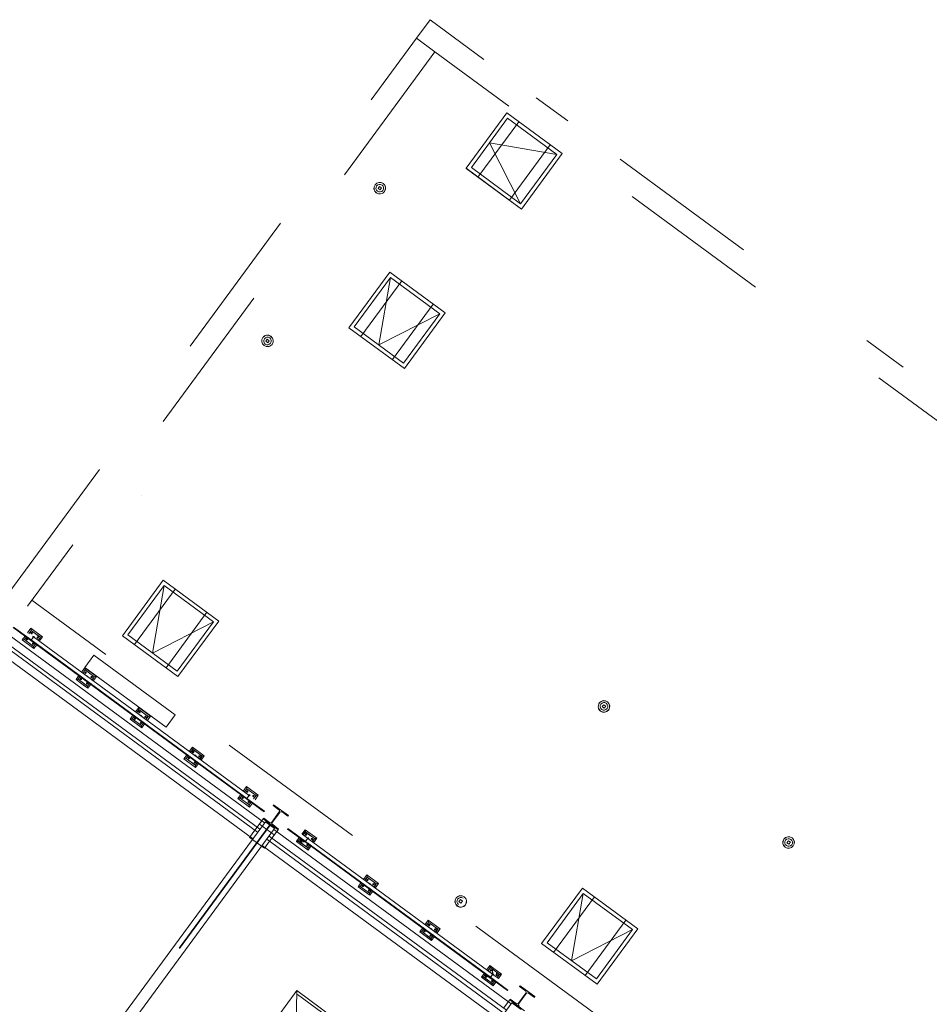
# Model space of a CAD drawing. Header units: metres. Extents: x 135583 to 135939, y 457896 to 458258.
# Tile 415 of 599: x 135806 to 135818, y 457976 to 457989. Entities that reach past the tile are written whole.
import ezdxf

# ---------------------------------------------------------------- set-up
doc = ezdxf.new("R2010")
doc.units = ezdxf.units.M
doc.linetypes.add('Hidden', pattern=[4, 2, -2])
doc.layers.add('NIEUWE INSTALLATIE', color=250, linetype='Continuous', lineweight=0)

msp = doc.modelspace()

# ---------------------------------------------------------------- linework, layer by layer
at = {"layer": 'NIEUWE INSTALLATIE', "linetype": 'Hidden'}
for p, q in [((135811.208, 457988.799), (135811.03, 457988.557)), ((135811.208, 457988.799), (135811.03, 457988.557)), ((135811.208, 457988.799), (135811.913, 457988.28)), ((135811.208, 457988.799), (135811.913, 457988.28)), ((135805.702, 457981.304), (135811.03, 457988.557)), ((135805.702, 457981.304), (135811.03, 457988.557)), ((135811.03, 457988.557), (135811.272, 457988.38)), ((135811.03, 457988.557), (135811.272, 457988.38)), ((135811.272, 457988.38), (135805.944, 457981.127)), ((135811.272, 457988.38), (135805.944, 457981.127)), ((135834.804, 457971.091), (135811.272, 457988.38)), ((135834.804, 457971.091), (135811.272, 457988.38)), ((135812.597, 457987.778), (135813.009, 457987.475)), ((135812.597, 457987.778), (135813.009, 457987.475)), ((135812.221, 457987.51), (135811.748, 457986.865)), ((135811.834, 457986.74), (135812.367, 457987.465)), ((135811.834, 457986.74), (135812.367, 457987.465)), ((135812.866, 457987.036), (135812.221, 457987.51)), ((135812.779, 457987.162), (135812.247, 457986.437)), ((135812.779, 457987.162), (135812.247, 457986.437)), ((135812.392, 457986.392), (135812.866, 457987.036)), ((135813.693, 457986.973), (135817.394, 457984.254)), ((135813.693, 457986.973), (135817.394, 457984.254)), ((135811.748, 457986.865), (135812.392, 457986.392)), ((135810.691, 457985.427), (135810.217, 457984.782)), ((135811.336, 457984.953), (135810.691, 457985.427)), ((135810.304, 457984.656), (135810.837, 457985.382)), ((135810.304, 457984.656), (135810.837, 457985.382)), ((135811.249, 457985.079), (135810.716, 457984.354)), ((135811.249, 457985.079), (135810.716, 457984.354)), ((135810.862, 457984.308), (135811.336, 457984.953)), ((135810.217, 457984.782), (135810.862, 457984.308)), ((135807.731, 457981.397), (135807.257, 457980.753)), ((135807.344, 457980.627), (135807.876, 457981.352)), ((135807.344, 457980.627), (135807.876, 457981.352)), ((135808.375, 457980.924), (135807.731, 457981.397)), ((135806.002, 457981.207), (135805.944, 457981.127)), ((135806.002, 457981.207), (135805.944, 457981.127)), ((135829.534, 457963.919), (135806.002, 457981.207)), ((135829.534, 457963.919), (135806.002, 457981.207)), ((135808.289, 457981.049), (135807.756, 457980.324)), ((135808.289, 457981.049), (135807.756, 457980.324)), ((135807.902, 457980.279), (135808.375, 457980.924)), ((135807.257, 457980.753), (135807.902, 457980.279)), ((135806.695, 457980.326), (135806.813, 457980.488)), ((135806.695, 457980.326), (135806.813, 457980.488)), ((135806.813, 457980.488), (135807.877, 457979.706)), ((135806.813, 457980.488), (135807.877, 457979.706)), ((135807.759, 457979.544), (135806.695, 457980.326)), ((135807.759, 457979.544), (135806.695, 457980.326)), ((135807.759, 457979.544), (135807.877, 457979.706)), ((135807.759, 457979.544), (135807.877, 457979.706)), ((135809.112, 457978.268), (135804.665, 457972.213)), ((135809.118, 457978.263), (135804.67, 457972.209)), ((135808.946, 457978.238), (135808.917, 457978.198)), ((135808.946, 457978.238), (135808.917, 457978.198)), ((135809.112, 457978.268), (135808.942, 457978.036)), ((135809.112, 457978.268), (135808.942, 457978.036)), ((135809.118, 457978.263), (135808.948, 457978.032)), ((135809.118, 457978.263), (135808.948, 457978.032)), ((135809.169, 457978.136), (135808.976, 457978.278)), ((135809.169, 457978.136), (135808.976, 457978.278)), ((135809.12, 457978.278), (135809.112, 457978.268)), ((135809.12, 457978.278), (135809.112, 457978.268)), ((135809.126, 457978.273), (135809.118, 457978.263)), ((135809.126, 457978.273), (135809.118, 457978.263)), ((135809.006, 457977.99), (135808.885, 457978.078)), ((135809.006, 457977.99), (135808.885, 457978.078)), ((135809.11, 457978.056), (135809.14, 457978.096)), ((135809.11, 457978.056), (135809.14, 457978.096)), ((135813.211, 457977.371), (135812.737, 457976.727)), ((135812.824, 457976.601), (135813.356, 457977.326)), ((135812.824, 457976.601), (135813.356, 457977.326)), ((135813.855, 457976.898), (135813.211, 457977.371)), ((135813.769, 457977.023), (135813.236, 457976.298)), ((135813.769, 457977.023), (135813.236, 457976.298)), ((135813.382, 457976.253), (135813.855, 457976.898)), ((135812.737, 457976.727), (135813.382, 457976.253)), ((135807.816, 457973.795), (135809.474, 457976.051)), ((135811.085, 457974.867), (135809.474, 457976.051))]:
    msp.add_line(p, q, dxfattribs=at)
at = {"layer": 'NIEUWE INSTALLATIE'}
for p, q in [((135812.211, 457987.58), (135811.678, 457986.855)), ((135812.936, 457987.047), (135812.211, 457987.58)), ((135811.984, 457987.188), (135812.866, 457987.036)), ((135812.392, 457986.392), (135811.984, 457987.188)), ((135812.403, 457986.322), (135812.936, 457987.047)), ((135811.678, 457986.855), (135812.403, 457986.322)), ((135811.678, 457986.854), (135811.678, 457986.855)), ((135812.403, 457986.322), (135811.678, 457986.854)), ((135810.547, 457986.618), (135810.528, 457986.592)), ((135810.528, 457986.592), (135810.554, 457986.573)), ((135810.573, 457986.599), (135810.547, 457986.618)), ((135810.554, 457986.573), (135810.573, 457986.599)), ((135812.403, 457986.322), (135812.403, 457986.322)), ((135810.68, 457985.497), (135810.147, 457984.771)), ((135810.54, 457984.545), (135810.691, 457985.427)), ((135811.405, 457984.964), (135810.68, 457985.497)), ((135811.336, 457984.953), (135810.54, 457984.545)), ((135810.873, 457984.238), (135811.405, 457984.964)), ((135810.147, 457984.771), (135810.873, 457984.238)), ((135810.873, 457984.238), (135810.147, 457984.771)), ((135810.147, 457984.771), (135810.147, 457984.771)), ((135809.079, 457984.619), (135809.06, 457984.593)), ((135809.06, 457984.593), (135809.086, 457984.574)), ((135809.105, 457984.6), (135809.079, 457984.619)), ((135809.086, 457984.574), (135809.105, 457984.6)), ((135810.873, 457984.238), (135810.873, 457984.238)), ((135807.435, 457982.574), (135807.435, 457982.574)), ((135807.72, 457981.467), (135807.187, 457980.742)), ((135808.445, 457980.934), (135807.72, 457981.467)), ((135807.579, 457980.516), (135807.731, 457981.397)), ((135808.375, 457980.924), (135807.579, 457980.516)), ((135807.912, 457980.209), (135808.445, 457980.934)), ((135809.045, 457978.296), (135805.62, 457980.812)), ((135805.988, 457980.68), (135805.759, 457980.849)), ((135805.763, 457980.856), (135805.993, 457980.687)), ((135805.945, 457980.782), (135805.987, 457980.84)), ((135805.992, 457980.812), (135805.96, 457980.768)), ((135806.141, 457980.727), (135805.987, 457980.84)), ((135805.987, 457980.84), (135805.997, 457980.808)), ((135805.992, 457980.812), (135805.987, 457980.84)), ((135805.987, 457980.84), (135806.141, 457980.727)), ((135806.113, 457980.723), (135805.992, 457980.812)), ((135805.996, 457980.786), (135805.994, 457980.769)), ((135805.994, 457980.769), (135806.001, 457980.784)), ((135806.001, 457980.784), (135805.996, 457980.786)), ((135805.997, 457980.808), (135806.111, 457980.724)), ((135805.528, 457980.687), (135808.953, 457978.171)), ((135805.557, 457980.728), (135808.983, 457978.211)), ((135805.875, 457980.687), (135805.912, 457980.737)), ((135805.875, 457980.687), (135805.903, 457980.691)), ((135806.028, 457980.574), (135805.875, 457980.687)), ((135805.928, 457980.725), (135805.903, 457980.691)), ((135805.903, 457980.691), (135806.024, 457980.602)), ((135805.946, 457980.7), (135805.932, 457980.697)), ((135805.932, 457980.697), (135805.941, 457980.688)), ((135805.941, 457980.688), (135805.946, 457980.7)), ((135805.941, 457980.688), (135805.941, 457980.688)), ((135805.988, 457980.68), (135805.993, 457980.687)), ((135805.988, 457980.68), (135805.993, 457980.687)), ((135805.988, 457980.68), (135808.809, 457978.608)), ((135805.993, 457980.688), (135808.814, 457978.615)), ((135808.814, 457978.615), (135805.993, 457980.687)), ((135806.008, 457980.707), (135806.004, 457980.702)), ((135806.022, 457980.726), (135806.008, 457980.707)), ((135806.022, 457980.636), (135806.011, 457980.638)), ((135806.011, 457980.638), (135806.015, 457980.632)), ((135806.017, 457980.628), (135806.022, 457980.636)), ((135808.843, 457978.654), (135806.022, 457980.726)), ((135806.024, 457980.602), (135806.049, 457980.636)), ((135806.084, 457980.717), (135806.074, 457980.721)), ((135806.074, 457980.721), (135806.074, 457980.712)), ((135806.074, 457980.709), (135806.084, 457980.717)), ((135806.074, 457980.712), (135806.074, 457980.709)), ((135806.082, 457980.681), (135806.113, 457980.723)), ((135806.141, 457980.727), (135806.098, 457980.669)), ((135806.111, 457980.724), (135806.113, 457980.723)), ((135806.113, 457980.723), (135806.141, 457980.727)), ((135806.141, 457980.727), (135806.113, 457980.723)), ((135807.187, 457980.742), (135807.912, 457980.209)), ((135807.912, 457980.209), (135807.187, 457980.742)), ((135807.187, 457980.742), (135807.187, 457980.742)), ((135808.886, 457978.09), (135805.466, 457980.603)), ((135806.015, 457980.632), (135806.017, 457980.628)), ((135806.028, 457980.574), (135806.024, 457980.602)), ((135806.065, 457980.624), (135806.028, 457980.574)), ((135806.65, 457980.264), (135806.693, 457980.322)), ((135806.693, 457980.322), (135806.651, 457980.265)), ((135806.651, 457980.265), (135806.667, 457980.253)), ((135806.697, 457980.294), (135806.666, 457980.252)), ((135806.667, 457980.253), (135806.697, 457980.294)), ((135806.697, 457980.294), (135806.693, 457980.322)), ((135806.846, 457980.209), (135806.693, 457980.322)), ((135806.693, 457980.322), (135806.697, 457980.294)), ((135806.697, 457980.294), (135806.693, 457980.322)), ((135806.693, 457980.322), (135806.846, 457980.209)), ((135806.697, 457980.294), (135806.812, 457980.209)), ((135806.818, 457980.205), (135806.697, 457980.294)), ((135806.58, 457980.169), (135806.617, 457980.219)), ((135806.608, 457980.207), (135806.58, 457980.169)), ((135806.58, 457980.169), (135806.608, 457980.173)), ((135806.608, 457980.173), (135806.58, 457980.169)), ((135806.58, 457980.169), (135806.608, 457980.173)), ((135806.58, 457980.169), (135806.695, 457980.084)), ((135806.733, 457980.056), (135806.58, 457980.169)), ((135806.617, 457980.219), (135806.608, 457980.207)), ((135806.608, 457980.173), (135806.633, 457980.207)), ((135806.633, 457980.207), (135806.608, 457980.173)), ((135806.729, 457980.084), (135806.608, 457980.173)), ((135806.608, 457980.173), (135806.729, 457980.084)), ((135806.633, 457980.207), (135806.617, 457980.219)), ((135806.638, 457980.214), (135806.627, 457980.221)), ((135806.627, 457980.221), (135806.638, 457980.213)), ((135806.638, 457980.213), (135806.638, 457980.214)), ((135806.787, 457980.163), (135806.818, 457980.205)), ((135806.818, 457980.205), (135806.791, 457980.161)), ((135806.791, 457980.161), (135806.804, 457980.152)), ((135806.846, 457980.209), (135806.803, 457980.151)), ((135806.804, 457980.152), (135806.846, 457980.209)), ((135806.812, 457980.209), (135806.818, 457980.205)), ((135806.846, 457980.209), (135806.818, 457980.205)), ((135806.818, 457980.205), (135806.846, 457980.209)), ((135806.846, 457980.209), (135806.818, 457980.205)), ((135807.912, 457980.209), (135807.912, 457980.209)), ((135806.695, 457980.084), (135806.733, 457980.056)), ((135806.729, 457980.084), (135806.754, 457980.118)), ((135806.753, 457980.117), (135806.729, 457980.084)), ((135806.733, 457980.056), (135806.729, 457980.084)), ((135806.729, 457980.084), (135806.733, 457980.056)), ((135806.733, 457980.056), (135806.729, 457980.084)), ((135806.733, 457980.056), (135806.77, 457980.106)), ((135806.77, 457980.106), (135806.733, 457980.056)), ((135806.77, 457980.106), (135806.753, 457980.117)), ((135806.775, 457980.113), (135806.772, 457980.116)), ((135806.772, 457980.116), (135806.772, 457980.115)), ((135806.772, 457980.115), (135806.775, 457980.113)), ((135807.354, 457979.744), (135807.398, 457979.804)), ((135807.402, 457979.776), (135807.37, 457979.732)), ((135807.399, 457979.771), (135807.373, 457979.734)), ((135807.373, 457979.734), (135807.478, 457979.657)), ((135807.402, 457979.776), (135807.398, 457979.804)), ((135807.398, 457979.804), (135807.551, 457979.691)), ((135807.518, 457979.69), (135807.399, 457979.771)), ((135807.523, 457979.687), (135807.402, 457979.776)), ((135807.404, 457979.732), (135807.406, 457979.75)), ((135807.414, 457979.746), (135807.404, 457979.732)), ((135807.406, 457979.75), (135807.414, 457979.746)), ((135813.479, 457979.84), (135813.46, 457979.815)), ((135813.46, 457979.815), (135813.485, 457979.796)), ((135813.504, 457979.822), (135813.479, 457979.84)), ((135813.485, 457979.796), (135813.504, 457979.822)), ((135807.285, 457979.651), (135807.322, 457979.701)), ((135807.285, 457979.651), (135807.313, 457979.655)), ((135807.438, 457979.538), (135807.285, 457979.651)), ((135807.338, 457979.689), (135807.313, 457979.655)), ((135807.338, 457979.689), (135807.313, 457979.655)), ((135807.313, 457979.655), (135807.432, 457979.567)), ((135807.313, 457979.655), (135807.434, 457979.566)), ((135807.459, 457979.6), (135807.338, 457979.689)), ((135807.34, 457979.663), (135807.356, 457979.664)), ((135807.352, 457979.652), (135807.34, 457979.663)), ((135807.356, 457979.664), (135807.352, 457979.652)), ((135807.464, 457979.607), (135807.432, 457979.629)), ((135807.432, 457979.629), (135807.464, 457979.606)), ((135807.464, 457979.606), (135807.464, 457979.607)), ((135807.478, 457979.657), (135807.493, 457979.646)), ((135807.485, 457979.673), (135807.489, 457979.685)), ((135807.496, 457979.678), (135807.485, 457979.673)), ((135807.489, 457979.685), (135807.496, 457979.678)), ((135807.491, 457979.643), (135807.523, 457979.687)), ((135807.493, 457979.646), (135807.518, 457979.69)), ((135807.551, 457979.691), (135807.507, 457979.631)), ((135807.551, 457979.691), (135807.523, 457979.687)), ((135807.428, 457979.592), (135807.425, 457979.602)), ((135807.425, 457979.602), (135807.432, 457979.595)), ((135807.432, 457979.595), (135807.428, 457979.592)), ((135807.432, 457979.567), (135807.434, 457979.566)), ((135807.434, 457979.566), (135807.459, 457979.6)), ((135807.434, 457979.566), (135807.459, 457979.6)), ((135807.438, 457979.538), (135807.434, 457979.566)), ((135807.475, 457979.588), (135807.438, 457979.538)), ((135808.06, 457979.228), (135808.103, 457979.286)), ((135808.103, 457979.286), (135808.061, 457979.229)), ((135808.061, 457979.229), (135808.077, 457979.217)), ((135808.077, 457979.217), (135808.107, 457979.258)), ((135808.107, 457979.258), (135808.077, 457979.216)), ((135808.104, 457979.253), (135808.078, 457979.216)), ((135808.107, 457979.258), (135808.103, 457979.286)), ((135808.107, 457979.258), (135808.103, 457979.286)), ((135808.103, 457979.286), (135808.256, 457979.173)), ((135808.223, 457979.172), (135808.104, 457979.253)), ((135808.228, 457979.169), (135808.107, 457979.258)), ((135808.109, 457979.214), (135808.111, 457979.232)), ((135808.12, 457979.228), (135808.109, 457979.214)), ((135808.111, 457979.232), (135808.12, 457979.228)), ((135807.99, 457979.133), (135808.027, 457979.182)), ((135808.018, 457979.171), (135807.99, 457979.133)), ((135807.99, 457979.133), (135808.018, 457979.137)), ((135807.99, 457979.133), (135808.018, 457979.137)), ((135808.143, 457979.02), (135807.99, 457979.133)), ((135808.027, 457979.182), (135808.018, 457979.171)), ((135808.018, 457979.137), (135808.043, 457979.171)), ((135808.043, 457979.171), (135808.018, 457979.137)), ((135808.043, 457979.171), (135808.018, 457979.137)), ((135808.018, 457979.137), (135808.138, 457979.049)), ((135808.018, 457979.137), (135808.139, 457979.048)), ((135808.043, 457979.171), (135808.027, 457979.182)), ((135808.048, 457979.178), (135808.037, 457979.185)), ((135808.037, 457979.185), (135808.048, 457979.177)), ((135808.164, 457979.082), (135808.043, 457979.171)), ((135808.045, 457979.145), (135808.062, 457979.146)), ((135808.057, 457979.134), (135808.045, 457979.145)), ((135808.048, 457979.177), (135808.048, 457979.178)), ((135808.062, 457979.146), (135808.057, 457979.134)), ((135808.078, 457979.216), (135808.183, 457979.139)), ((135808.169, 457979.089), (135808.138, 457979.111)), ((135808.138, 457979.111), (135808.169, 457979.088)), ((135808.169, 457979.088), (135808.169, 457979.089)), ((135808.183, 457979.139), (135808.198, 457979.128)), ((135808.19, 457979.155), (135808.194, 457979.167)), ((135808.201, 457979.16), (135808.19, 457979.155)), ((135808.194, 457979.167), (135808.201, 457979.16)), ((135808.197, 457979.127), (135808.228, 457979.169)), ((135808.198, 457979.128), (135808.223, 457979.172)), ((135808.228, 457979.169), (135808.201, 457979.125)), ((135808.201, 457979.125), (135808.214, 457979.116)), ((135808.214, 457979.116), (135808.256, 457979.173)), ((135808.256, 457979.173), (135808.214, 457979.115)), ((135808.256, 457979.173), (135808.228, 457979.169)), ((135808.256, 457979.173), (135808.228, 457979.169)), ((135808.133, 457979.074), (135808.131, 457979.084)), ((135808.131, 457979.084), (135808.138, 457979.077)), ((135808.138, 457979.077), (135808.133, 457979.074)), ((135808.138, 457979.049), (135808.139, 457979.048)), ((135808.139, 457979.048), (135808.164, 457979.082)), ((135808.139, 457979.048), (135808.164, 457979.082)), ((135808.163, 457979.081), (135808.139, 457979.048)), ((135808.139, 457979.048), (135808.142, 457979.03)), ((135808.143, 457979.02), (135808.139, 457979.048)), ((135808.142, 457979.03), (135808.143, 457979.02)), ((135808.143, 457979.02), (135808.18, 457979.07)), ((135808.18, 457979.07), (135808.143, 457979.02)), ((135808.18, 457979.07), (135808.163, 457979.081)), ((135808.185, 457979.076), (135808.182, 457979.08)), ((135808.182, 457979.08), (135808.182, 457979.079)), ((135808.182, 457979.079), (135808.185, 457979.076)), ((135808.808, 457978.768), (135808.766, 457978.71)), ((135808.766, 457978.71), (135808.808, 457978.768)), ((135808.766, 457978.71), (135808.782, 457978.699)), ((135808.782, 457978.699), (135808.812, 457978.74)), ((135808.812, 457978.74), (135808.782, 457978.698)), ((135808.812, 457978.74), (135808.808, 457978.768)), ((135808.812, 457978.74), (135808.808, 457978.768)), ((135808.808, 457978.768), (135808.961, 457978.655)), ((135808.933, 457978.651), (135808.812, 457978.74)), ((135808.732, 457978.664), (135808.696, 457978.615)), ((135808.696, 457978.614), (135808.732, 457978.664)), ((135808.696, 457978.614), (135808.728, 457978.625)), ((135808.696, 457978.614), (135808.723, 457978.619)), ((135808.696, 457978.615), (135808.696, 457978.614)), ((135808.849, 457978.502), (135808.696, 457978.614)), ((135808.748, 457978.653), (135808.723, 457978.619)), ((135808.723, 457978.619), (135808.844, 457978.53)), ((135808.728, 457978.625), (135808.747, 457978.654)), ((135808.747, 457978.654), (135808.732, 457978.664)), ((135808.754, 457978.66), (135808.742, 457978.667)), ((135808.742, 457978.667), (135808.753, 457978.659)), ((135808.753, 457978.659), (135808.754, 457978.66)), ((135808.814, 457978.615), (135808.809, 457978.608)), ((135808.814, 457978.615), (135808.809, 457978.608)), ((135808.814, 457978.615), (135808.809, 457978.608)), ((135808.809, 457978.608), (135809.014, 457978.457)), ((135809.038, 457978.439), (135808.809, 457978.608)), ((135808.832, 457978.64), (135808.814, 457978.615)), ((135809.043, 457978.446), (135808.814, 457978.615)), ((135808.814, 457978.615), (135809.043, 457978.446)), ((135808.828, 457978.635), (135808.843, 457978.654)), ((135808.843, 457978.654), (135808.836, 457978.645)), ((135808.901, 457978.607), (135808.933, 457978.651)), ((135808.961, 457978.655), (135808.919, 457978.597)), ((135808.961, 457978.655), (135808.933, 457978.651)), ((135808.844, 457978.53), (135808.866, 457978.56)), ((135808.849, 457978.502), (135808.844, 457978.53)), ((135808.885, 457978.552), (135808.849, 457978.502)), ((135809.014, 457978.457), (135809.038, 457978.439)), ((135809.038, 457978.439), (135809.043, 457978.446)), ((135809.038, 457978.439), (135809.043, 457978.446)), ((135809.162, 457978.532), (135809.155, 457978.522)), ((135809.155, 457978.522), (135809.232, 457978.466)), ((135809.356, 457978.39), (135809.162, 457978.532)), ((135809.026, 457978.347), (135808.946, 457978.238)), ((135809.026, 457978.347), (135808.946, 457978.238)), ((135809.033, 457978.356), (135809.026, 457978.347)), ((135809.026, 457978.347), (135809.22, 457978.205)), ((135809.11, 457978.3), (135809.033, 457978.356)), ((135809.236, 457978.437), (135809.139, 457978.304)), ((135809.145, 457978.3), (135809.243, 457978.432)), ((135809.272, 457978.437), (135809.349, 457978.38)), ((135809.349, 457978.38), (135809.356, 457978.39)), ((135809.055, 457978.31), (135804.607, 457972.256)), ((135804.728, 457972.167), (135809.176, 457978.221)), ((135808.917, 457978.198), (135808.849, 457978.105)), ((135808.917, 457978.198), (135808.849, 457978.105)), ((135809.055, 457978.31), (135809.176, 457978.221)), ((135809.14, 457978.096), (135809.22, 457978.205)), ((135809.14, 457978.096), (135809.22, 457978.205)), ((135809.227, 457978.214), (135809.15, 457978.271)), ((135812.268, 457975.928), (135809.166, 457978.207)), ((135809.22, 457978.205), (135809.227, 457978.214)), ((135809.349, 457978.221), (135809.345, 457978.214)), ((135809.349, 457978.221), (135809.345, 457978.214)), ((135809.345, 457978.214), (135809.574, 457978.046)), ((135809.574, 457978.046), (135809.345, 457978.214)), ((135809.575, 457978.056), (135809.349, 457978.221)), ((135809.349, 457978.221), (135809.579, 457978.052)), ((135809.531, 457978.147), (135809.574, 457978.205)), ((135809.574, 457978.205), (135809.536, 457978.144)), ((135809.577, 457978.18), (135809.574, 457978.205)), ((135809.727, 457978.093), (135809.574, 457978.205)), ((135809.574, 457978.205), (135809.583, 457978.173)), ((135809.578, 457978.177), (135809.574, 457978.205)), ((135809.574, 457978.205), (135809.727, 457978.093)), ((135808.885, 457978.078), (135808.849, 457978.105)), ((135808.885, 457978.078), (135808.849, 457978.105)), ((135809.074, 457978.082), (135812.176, 457975.803)), ((135809.103, 457978.122), (135812.206, 457975.843)), ((135809.461, 457978.052), (135809.498, 457978.102)), ((135809.461, 457978.052), (135809.494, 457978.063)), ((135809.495, 457978.099), (135809.462, 457978.054)), ((135809.514, 457978.09), (135809.489, 457978.056)), ((135809.511, 457978.086), (135809.493, 457978.054)), ((135809.494, 457978.063), (135809.513, 457978.091)), ((135809.513, 457978.091), (135809.495, 457978.099)), ((135809.574, 457978.046), (135809.511, 457978.086)), ((135809.519, 457978.098), (135809.516, 457978.098)), ((135809.516, 457978.098), (135809.519, 457978.097)), ((135809.528, 457978.053), (135809.516, 457978.065)), ((135809.516, 457978.065), (135809.531, 457978.062)), ((135809.532, 457978.065), (135809.518, 457978.062)), ((135809.518, 457978.062), (135809.527, 457978.054)), ((135809.519, 457978.097), (135809.519, 457978.098)), ((135809.528, 457978.053), (135809.532, 457978.065)), ((135809.531, 457978.062), (135809.528, 457978.054)), ((135809.536, 457978.144), (135809.547, 457978.136)), ((135809.578, 457978.177), (135809.546, 457978.134)), ((135809.547, 457978.136), (135809.577, 457978.18)), ((135809.576, 457978.175), (135809.547, 457978.136)), ((135809.547, 457978.136), (135809.547, 457978.136)), ((135809.547, 457978.136), (135809.662, 457978.052)), ((135809.697, 457978.09), (135809.576, 457978.175)), ((135809.699, 457978.088), (135809.578, 457978.177)), ((135809.58, 457978.134), (135809.587, 457978.149)), ((135809.58, 457978.134), (135809.587, 457978.149)), ((135809.581, 457978.147), (135809.58, 457978.135)), ((135809.587, 457978.143), (135809.58, 457978.134)), ((135809.58, 457978.135), (135809.58, 457978.134)), ((135809.58, 457978.134), (135809.58, 457978.134)), ((135809.58, 457978.053), (135809.598, 457978.077)), ((135809.587, 457978.149), (135809.581, 457978.147)), ((135809.583, 457978.173), (135809.698, 457978.089)), ((135809.587, 457978.149), (135809.587, 457978.143)), ((135809.594, 457978.072), (135809.59, 457978.067)), ((135809.608, 457978.092), (135809.594, 457978.072)), ((135809.601, 457978.082), (135809.608, 457978.092)), ((135812.026, 457976.316), (135809.608, 457978.092)), ((135809.67, 457978.082), (135809.66, 457978.086)), ((135809.66, 457978.086), (135809.66, 457978.077)), ((135809.66, 457978.077), (135809.661, 457978.075)), ((135809.661, 457978.075), (135809.666, 457978.086)), ((135809.661, 457978.075), (135809.67, 457978.082)), ((135809.667, 457978.077), (135809.661, 457978.075)), ((135809.666, 457978.086), (135809.667, 457978.077)), ((135809.668, 457978.047), (135809.699, 457978.088)), ((135809.669, 457978.047), (135809.697, 457978.09)), ((135809.694, 457978.082), (135809.669, 457978.047)), ((135809.727, 457978.093), (135809.684, 457978.035)), ((135809.685, 457978.036), (135809.727, 457978.093)), ((135809.727, 457978.093), (135809.694, 457978.082)), ((135809.698, 457978.089), (135809.699, 457978.088)), ((135809.699, 457978.088), (135809.727, 457978.093)), ((135809.727, 457978.093), (135809.699, 457978.088)), ((135815.893, 457978.06), (135815.874, 457978.034)), ((135815.919, 457978.041), (135815.893, 457978.06)), ((135809.042, 457977.963), (135809.006, 457977.989)), ((135809.042, 457977.963), (135809.006, 457977.989)), ((135812.114, 457975.718), (135809.012, 457977.998)), ((135809.042, 457977.963), (135809.11, 457978.056)), ((135809.042, 457977.963), (135809.11, 457978.056)), ((135809.461, 457978.052), (135809.489, 457978.056)), ((135809.484, 457978.055), (135809.461, 457978.052)), ((135809.462, 457978.054), (135809.461, 457978.052)), ((135809.461, 457978.052), (135809.608, 457977.944)), ((135809.614, 457977.939), (135809.461, 457978.052)), ((135809.604, 457977.972), (135809.484, 457978.055)), ((135809.489, 457978.056), (135809.61, 457977.967)), ((135809.493, 457978.054), (135809.503, 457978.046)), ((135809.503, 457978.046), (135809.532, 457978.046)), ((135809.574, 457978.046), (135809.503, 457978.046)), ((135809.503, 457978.046), (135809.608, 457977.969)), ((135809.527, 457978.054), (135809.528, 457978.053)), ((135809.528, 457978.054), (135809.528, 457978.053)), ((135809.532, 457978.046), (135809.574, 457978.046)), ((135809.574, 457978.046), (135809.575, 457978.056)), ((135809.574, 457978.046), (135809.579, 457978.052)), ((135809.574, 457978.046), (135809.579, 457978.052)), ((135809.574, 457978.046), (135811.992, 457976.269)), ((135809.574, 457978.046), (135809.574, 457978.046)), ((135809.635, 457978.001), (135809.574, 457978.046)), ((135811.997, 457976.276), (135809.579, 457978.052)), ((135809.58, 457978.053), (135811.997, 457976.277)), ((135809.606, 457978.002), (135809.601, 457977.998)), ((135809.601, 457977.998), (135809.601, 457977.997)), ((135809.601, 457977.997), (135809.604, 457977.993)), ((135809.604, 457977.993), (135809.604, 457978.003)), ((135809.604, 457978.003), (135809.608, 457977.996)), ((135809.604, 457977.993), (135809.606, 457978.002)), ((135809.608, 457977.996), (135809.604, 457977.994)), ((135809.604, 457977.994), (135809.604, 457977.993)), ((135809.614, 457977.939), (135809.604, 457977.972)), ((135809.608, 457977.969), (135809.61, 457977.967)), ((135809.608, 457977.944), (135809.614, 457977.939)), ((135809.61, 457977.967), (135809.635, 457978.001)), ((135809.61, 457977.967), (135809.635, 457978.001)), ((135809.634, 457978), (135809.61, 457977.967)), ((135809.61, 457977.967), (135809.614, 457977.939)), ((135809.614, 457977.939), (135809.61, 457977.967)), ((135809.614, 457977.939), (135809.651, 457977.989)), ((135809.651, 457977.989), (135809.614, 457977.939)), ((135809.64, 457978.008), (135809.619, 457978.023)), ((135809.619, 457978.023), (135809.64, 457978.008)), ((135809.651, 457977.989), (135809.634, 457978)), ((135809.64, 457978.008), (135809.64, 457978.008)), ((135809.656, 457977.996), (135809.653, 457977.999)), ((135809.653, 457977.999), (135809.653, 457977.998)), ((135809.653, 457977.998), (135809.656, 457977.996)), ((135809.662, 457978.052), (135809.669, 457978.047)), ((135809.669, 457978.047), (135809.685, 457978.036)), ((135815.874, 457978.034), (135815.9, 457978.015)), ((135815.9, 457978.015), (135815.919, 457978.041)), ((135810.337, 457977.555), (135810.379, 457977.613)), ((135810.379, 457977.613), (135810.338, 457977.556)), ((135810.338, 457977.556), (135810.354, 457977.544)), ((135810.384, 457977.585), (135810.353, 457977.543)), ((135810.354, 457977.544), (135810.384, 457977.585)), ((135810.384, 457977.585), (135810.355, 457977.543)), ((135810.355, 457977.543), (135810.46, 457977.466)), ((135810.384, 457977.585), (135810.379, 457977.613)), ((135810.533, 457977.501), (135810.379, 457977.613)), ((135810.379, 457977.613), (135810.384, 457977.585)), ((135810.384, 457977.585), (135810.379, 457977.613)), ((135810.379, 457977.613), (135810.533, 457977.501)), ((135810.384, 457977.585), (135810.499, 457977.501)), ((135810.5, 457977.5), (135810.384, 457977.585)), ((135810.505, 457977.496), (135810.384, 457977.585)), ((135810.388, 457977.559), (135810.386, 457977.542)), ((135810.386, 457977.542), (135810.388, 457977.559)), ((135810.386, 457977.542), (135810.396, 457977.556)), ((135810.396, 457977.556), (135810.386, 457977.542)), ((135810.396, 457977.556), (135810.388, 457977.559)), ((135810.388, 457977.559), (135810.396, 457977.556)), ((135810.267, 457977.46), (135810.304, 457977.51)), ((135810.295, 457977.498), (135810.267, 457977.46)), ((135810.267, 457977.46), (135810.295, 457977.464)), ((135810.295, 457977.464), (135810.267, 457977.46)), ((135810.267, 457977.46), (135810.295, 457977.464)), ((135810.267, 457977.46), (135810.408, 457977.356)), ((135810.42, 457977.347), (135810.267, 457977.46)), ((135810.304, 457977.51), (135810.295, 457977.498)), ((135810.295, 457977.464), (135810.32, 457977.498)), ((135810.32, 457977.498), (135810.295, 457977.464)), ((135810.32, 457977.498), (135810.295, 457977.464)), ((135810.416, 457977.375), (135810.295, 457977.464)), ((135810.295, 457977.464), (135810.414, 457977.377)), ((135810.295, 457977.464), (135810.416, 457977.375)), ((135810.32, 457977.498), (135810.304, 457977.51)), ((135810.325, 457977.505), (135810.314, 457977.512)), ((135810.314, 457977.512), (135810.325, 457977.504)), ((135810.441, 457977.409), (135810.32, 457977.498)), ((135810.338, 457977.473), (135810.322, 457977.473)), ((135810.322, 457977.473), (135810.334, 457977.461)), ((135810.334, 457977.461), (135810.322, 457977.473)), ((135810.322, 457977.473), (135810.338, 457977.473)), ((135810.325, 457977.504), (135810.325, 457977.505)), ((135810.334, 457977.461), (135810.338, 457977.473)), ((135810.338, 457977.473), (135810.334, 457977.461)), ((135810.446, 457977.416), (135810.414, 457977.439)), ((135810.414, 457977.439), (135810.445, 457977.416)), ((135810.445, 457977.416), (135810.446, 457977.416)), ((135810.46, 457977.466), (135810.475, 457977.455)), ((135810.478, 457977.488), (135810.466, 457977.495)), ((135810.466, 457977.495), (135810.466, 457977.483)), ((135810.466, 457977.483), (135810.471, 457977.495)), ((135810.466, 457977.483), (135810.478, 457977.488)), ((135810.478, 457977.488), (135810.466, 457977.483)), ((135810.471, 457977.495), (135810.478, 457977.488)), ((135810.474, 457977.454), (135810.505, 457977.496)), ((135810.475, 457977.455), (135810.5, 457977.5)), ((135810.505, 457977.496), (135810.478, 457977.453)), ((135810.478, 457977.453), (135810.491, 457977.443)), ((135810.533, 457977.501), (135810.49, 457977.442)), ((135810.491, 457977.443), (135810.533, 457977.501)), ((135810.499, 457977.501), (135810.505, 457977.496)), ((135810.533, 457977.501), (135810.505, 457977.496)), ((135810.505, 457977.496), (135810.533, 457977.501)), ((135810.533, 457977.501), (135810.505, 457977.496)), ((135813.2, 457977.441), (135812.667, 457976.716)), ((135813.925, 457976.908), (135813.2, 457977.441)), ((135810.414, 457977.409), (135810.402, 457977.414)), ((135810.402, 457977.414), (135810.408, 457977.403)), ((135810.41, 457977.401), (135810.408, 457977.411)), ((135810.408, 457977.411), (135810.414, 457977.404)), ((135810.408, 457977.403), (135810.41, 457977.401)), ((135810.408, 457977.356), (135810.42, 457977.347)), ((135810.41, 457977.401), (135810.414, 457977.409)), ((135810.414, 457977.404), (135810.41, 457977.401)), ((135810.414, 457977.377), (135810.416, 457977.375)), ((135810.416, 457977.375), (135810.441, 457977.409)), ((135810.416, 457977.375), (135810.441, 457977.409)), ((135810.44, 457977.408), (135810.416, 457977.375)), ((135810.42, 457977.347), (135810.416, 457977.375)), ((135810.416, 457977.375), (135810.42, 457977.347)), ((135810.42, 457977.347), (135810.416, 457977.375)), ((135810.42, 457977.347), (135810.457, 457977.397)), ((135810.457, 457977.397), (135810.42, 457977.347)), ((135810.457, 457977.397), (135810.44, 457977.408)), ((135810.462, 457977.404), (135810.459, 457977.407)), ((135810.459, 457977.407), (135810.459, 457977.406)), ((135810.459, 457977.406), (135810.462, 457977.404)), ((135811.605, 457977.291), (135811.586, 457977.265)), ((135811.631, 457977.272), (135811.605, 457977.291)), ((135813.059, 457976.49), (135813.211, 457977.371)), ((135811.586, 457977.265), (135811.612, 457977.246)), ((135811.612, 457977.246), (135811.631, 457977.272)), ((135811.073, 457976.868), (135811.11, 457976.918)), ((135811.101, 457976.906), (135811.073, 457976.868)), ((135811.11, 457976.918), (135811.101, 457976.906)), ((135811.101, 457976.872), (135811.126, 457976.906)), ((135811.126, 457976.906), (135811.101, 457976.872)), ((135811.126, 457976.906), (135811.101, 457976.872)), ((135811.126, 457976.906), (135811.11, 457976.918)), ((135811.131, 457976.913), (135811.12, 457976.92)), ((135811.12, 457976.92), (135811.13, 457976.912)), ((135811.247, 457976.817), (135811.126, 457976.906)), ((135811.13, 457976.912), (135811.131, 457976.913)), ((135811.185, 457977.021), (135811.143, 457976.964)), ((135811.143, 457976.963), (135811.185, 457977.021)), ((135811.143, 457976.964), (135811.16, 457976.952)), ((135811.19, 457976.993), (135811.159, 457976.951)), ((135811.16, 457976.952), (135811.19, 457976.993)), ((135811.19, 457976.993), (135811.16, 457976.952)), ((135811.16, 457976.952), (135811.266, 457976.874)), ((135811.19, 457976.993), (135811.185, 457977.021)), ((135811.338, 457976.908), (135811.185, 457977.021)), ((135811.185, 457977.021), (135811.19, 457976.993)), ((135811.19, 457976.993), (135811.185, 457977.021)), ((135811.185, 457977.021), (135811.338, 457976.908)), ((135811.19, 457976.993), (135811.305, 457976.908)), ((135811.306, 457976.908), (135811.19, 457976.993)), ((135811.311, 457976.904), (135811.19, 457976.993)), ((135811.194, 457976.967), (135811.192, 457976.95)), ((135811.192, 457976.95), (135811.197, 457976.966)), ((135811.192, 457976.95), (135811.197, 457976.966)), ((135811.197, 457976.957), (135811.192, 457976.95)), ((135811.197, 457976.966), (135811.194, 457976.967)), ((135811.197, 457976.966), (135811.202, 457976.964)), ((135811.202, 457976.964), (135811.197, 457976.957)), ((135811.284, 457976.896), (135811.272, 457976.902)), ((135811.272, 457976.902), (135811.272, 457976.89)), ((135811.272, 457976.89), (135811.277, 457976.902)), ((135811.277, 457976.902), (135811.284, 457976.896)), ((135811.28, 457976.863), (135811.306, 457976.908)), ((135811.28, 457976.863), (135811.311, 457976.904)), ((135811.311, 457976.904), (135811.284, 457976.861)), ((135811.338, 457976.908), (135811.296, 457976.851)), ((135811.297, 457976.851), (135811.338, 457976.908)), ((135811.305, 457976.908), (135811.311, 457976.904)), ((135811.338, 457976.908), (135811.311, 457976.904)), ((135811.311, 457976.904), (135811.338, 457976.908)), ((135811.338, 457976.908), (135811.311, 457976.904)), ((135813.392, 457976.183), (135813.925, 457976.908)), ((135811.073, 457976.868), (135811.101, 457976.872)), ((135811.101, 457976.872), (135811.073, 457976.868)), ((135811.073, 457976.868), (135811.101, 457976.872)), ((135811.073, 457976.868), (135811.197, 457976.776)), ((135811.226, 457976.755), (135811.073, 457976.868)), ((135811.222, 457976.783), (135811.101, 457976.872)), ((135811.101, 457976.872), (135811.22, 457976.784)), ((135811.101, 457976.872), (135811.222, 457976.783)), ((135811.144, 457976.881), (135811.127, 457976.881)), ((135811.127, 457976.881), (135811.139, 457976.869)), ((135811.139, 457976.869), (135811.127, 457976.881)), ((135811.127, 457976.881), (135811.144, 457976.881)), ((135811.139, 457976.869), (135811.144, 457976.881)), ((135811.144, 457976.881), (135811.139, 457976.869)), ((135811.197, 457976.776), (135811.226, 457976.755)), ((135811.22, 457976.817), (135811.208, 457976.822)), ((135811.208, 457976.822), (135811.213, 457976.813)), ((135811.215, 457976.809), (135811.213, 457976.82)), ((135811.213, 457976.82), (135811.22, 457976.812)), ((135811.213, 457976.813), (135811.215, 457976.809)), ((135811.215, 457976.809), (135811.22, 457976.817)), ((135811.22, 457976.812), (135811.215, 457976.809)), ((135811.252, 457976.824), (135811.22, 457976.847)), ((135811.22, 457976.847), (135811.251, 457976.824)), ((135811.22, 457976.784), (135811.222, 457976.783)), ((135811.222, 457976.783), (135811.247, 457976.817)), ((135811.222, 457976.783), (135811.247, 457976.817)), ((135811.246, 457976.816), (135811.222, 457976.783)), ((135811.226, 457976.755), (135811.222, 457976.783)), ((135811.222, 457976.783), (135811.226, 457976.755)), ((135811.226, 457976.755), (135811.222, 457976.783)), ((135811.226, 457976.755), (135811.263, 457976.805)), ((135811.263, 457976.805), (135811.226, 457976.755)), ((135811.263, 457976.805), (135811.246, 457976.816)), ((135811.251, 457976.824), (135811.252, 457976.824)), ((135811.267, 457976.812), (135811.265, 457976.815)), ((135811.265, 457976.815), (135811.265, 457976.814)), ((135811.265, 457976.814), (135811.267, 457976.812)), ((135811.266, 457976.874), (135811.28, 457976.863)), ((135811.272, 457976.89), (135811.284, 457976.896)), ((135811.284, 457976.896), (135811.272, 457976.89)), ((135811.284, 457976.861), (135811.297, 457976.851)), ((135813.855, 457976.898), (135813.059, 457976.49)), ((135812.667, 457976.716), (135813.392, 457976.183)), ((135813.392, 457976.183), (135812.667, 457976.716)), ((135812.667, 457976.716), (135812.667, 457976.716)), ((135811.949, 457976.371), (135811.991, 457976.429)), ((135811.986, 457976.422), (135811.949, 457976.372)), ((135811.965, 457976.36), (135811.996, 457976.401)), ((135811.996, 457976.401), (135811.965, 457976.36)), ((135811.996, 457976.401), (135811.965, 457976.359)), ((135811.996, 457976.401), (135811.986, 457976.422)), ((135812.144, 457976.316), (135811.991, 457976.429)), ((135811.991, 457976.429), (135812.001, 457976.397)), ((135811.996, 457976.401), (135811.991, 457976.429)), ((135811.991, 457976.429), (135812.144, 457976.316)), ((135812.026, 457976.379), (135811.996, 457976.401)), ((135812.116, 457976.312), (135811.996, 457976.401)), ((135812.001, 457976.397), (135812.115, 457976.313)), ((135811.915, 457976.326), (135811.879, 457976.277)), ((135811.879, 457976.276), (135811.915, 457976.326)), ((135811.879, 457976.276), (135811.911, 457976.286)), ((135811.879, 457976.276), (135811.907, 457976.28)), ((135811.901, 457976.279), (135811.879, 457976.276)), ((135811.879, 457976.277), (135811.879, 457976.276)), ((135811.879, 457976.276), (135812.005, 457976.183)), ((135812.032, 457976.163), (135811.879, 457976.276)), ((135812.023, 457976.195), (135811.901, 457976.279)), ((135811.932, 457976.314), (135811.907, 457976.28)), ((135811.907, 457976.28), (135812.028, 457976.191)), ((135811.911, 457976.286), (135811.93, 457976.315)), ((135811.929, 457976.31), (135811.911, 457976.277)), ((135811.911, 457976.277), (135812.025, 457976.194)), ((135811.93, 457976.315), (135811.915, 457976.326)), ((135811.937, 457976.321), (135811.925, 457976.328)), ((135811.925, 457976.328), (135811.936, 457976.32)), ((135812.051, 457976.226), (135811.929, 457976.31)), ((135811.945, 457976.277), (135811.933, 457976.289)), ((135811.933, 457976.289), (135811.949, 457976.286)), ((135811.936, 457976.32), (135811.937, 457976.321)), ((135811.95, 457976.289), (135811.936, 457976.286)), ((135811.936, 457976.286), (135811.945, 457976.277)), ((135811.945, 457976.277), (135811.95, 457976.289)), ((135811.949, 457976.286), (135811.945, 457976.277)), ((135811.945, 457976.277), (135811.945, 457976.277)), ((135811.945, 457976.277), (135811.945, 457976.277)), ((135811.949, 457976.372), (135811.965, 457976.36)), ((135811.965, 457976.36), (135812.026, 457976.319)), ((135811.997, 457976.276), (135811.992, 457976.269)), ((135811.997, 457976.276), (135811.992, 457976.269)), ((135811.997, 457976.276), (135811.992, 457976.269)), ((135811.992, 457976.269), (135812.197, 457976.119)), ((135812.222, 457976.101), (135811.992, 457976.269)), ((135812.226, 457976.107), (135811.997, 457976.276)), ((135811.997, 457976.276), (135812.226, 457976.107)), ((135811.998, 457976.358), (135812.004, 457976.373)), ((135811.998, 457976.358), (135812.004, 457976.373)), ((135811.999, 457976.372), (135811.998, 457976.359)), ((135812.004, 457976.367), (135811.998, 457976.358)), ((135811.998, 457976.359), (135811.998, 457976.358)), ((135811.998, 457976.358), (135811.998, 457976.358)), ((135812.004, 457976.373), (135811.999, 457976.372)), ((135812.004, 457976.373), (135812.004, 457976.367)), ((135812.012, 457976.296), (135812.026, 457976.316)), ((135812.019, 457976.306), (135812.015, 457976.301)), ((135812.026, 457976.319), (135812.026, 457976.379)), ((135812.113, 457976.315), (135812.026, 457976.379)), ((135812.026, 457976.379), (135812.029, 457976.313)), ((135812.029, 457976.313), (135812.084, 457976.272)), ((135812.078, 457976.34), (135812.083, 457976.31)), ((135812.078, 457976.315), (135812.078, 457976.34)), ((135812.078, 457976.302), (135812.078, 457976.315)), ((135812.087, 457976.306), (135812.078, 457976.31)), ((135812.078, 457976.31), (135812.078, 457976.301)), ((135812.078, 457976.298), (135812.087, 457976.306)), ((135812.084, 457976.301), (135812.078, 457976.302)), ((135812.078, 457976.301), (135812.078, 457976.298)), ((135812.083, 457976.31), (135812.084, 457976.301)), ((135812.084, 457976.269), (135812.116, 457976.312)), ((135812.084, 457976.272), (135812.086, 457976.271)), ((135812.086, 457976.271), (135812.113, 457976.315)), ((135812.112, 457976.306), (135812.087, 457976.27)), ((135812.087, 457976.27), (135812.102, 457976.259)), ((135812.102, 457976.259), (135812.144, 457976.316)), ((135812.144, 457976.316), (135812.102, 457976.259)), ((135812.144, 457976.316), (135812.112, 457976.306)), ((135812.115, 457976.313), (135812.116, 457976.312)), ((135812.116, 457976.312), (135812.144, 457976.316)), ((135812.144, 457976.316), (135812.116, 457976.312)), ((135812.005, 457976.183), (135812.032, 457976.163)), ((135812.024, 457976.226), (135812.019, 457976.221)), ((135812.019, 457976.221), (135812.019, 457976.221)), ((135812.019, 457976.221), (135812.021, 457976.217)), ((135812.021, 457976.217), (135812.024, 457976.226)), ((135812.021, 457976.217), (135812.023, 457976.226)), ((135812.022, 457976.217), (135812.021, 457976.217)), ((135812.027, 457976.221), (135812.022, 457976.217)), ((135812.023, 457976.226), (135812.027, 457976.221)), ((135812.032, 457976.163), (135812.023, 457976.195)), ((135812.025, 457976.194), (135812.028, 457976.191)), ((135812.028, 457976.191), (135812.051, 457976.226)), ((135812.028, 457976.191), (135812.052, 457976.225)), ((135812.05, 457976.221), (135812.028, 457976.188)), ((135812.032, 457976.163), (135812.028, 457976.191)), ((135812.028, 457976.188), (135812.032, 457976.163)), ((135812.032, 457976.163), (135812.069, 457976.213)), ((135812.066, 457976.209), (135812.032, 457976.163)), ((135812.058, 457976.233), (135812.043, 457976.242)), ((135812.043, 457976.242), (135812.057, 457976.232)), ((135812.069, 457976.213), (135812.05, 457976.221)), ((135812.057, 457976.232), (135812.058, 457976.233)), ((135812.073, 457976.22), (135812.07, 457976.224)), ((135812.07, 457976.224), (135812.071, 457976.221)), ((135812.071, 457976.221), (135812.073, 457976.22)), ((135812.386, 457976.164), (135812.379, 457976.154)), ((135812.379, 457976.154), (135812.456, 457976.098)), ((135812.579, 457976.022), (135812.386, 457976.164)), ((135813.392, 457976.183), (135813.392, 457976.183)), ((135809.466, 457976.1), (135807.767, 457973.787)), ((135809.438, 457974.34), (135809.466, 457976.1)), ((135810.288, 457975.496), (135809.466, 457976.1)), ((135812.197, 457976.119), (135812.222, 457976.101)), ((135812.222, 457976.101), (135812.226, 457976.107)), ((135812.222, 457976.101), (135812.226, 457976.107)), ((135812.46, 457976.068), (135812.363, 457975.936)), ((135812.369, 457975.932), (135812.466, 457976.064)), ((135812.495, 457976.068), (135812.572, 457976.012)), ((135812.572, 457976.012), (135812.579, 457976.022)), ((135812.278, 457975.942), (135807.831, 457969.887)), ((135812.25, 457975.978), (135812.17, 457975.87)), ((135812.25, 457975.978), (135812.17, 457975.87)), ((135812.257, 457975.988), (135812.25, 457975.978)), ((135812.25, 457975.978), (135812.443, 457975.836)), ((135812.334, 457975.932), (135812.257, 457975.988)), ((135812.278, 457975.942), (135812.399, 457975.853))]:
    msp.add_line(p, q, dxfattribs=at)
for centre, radius, start, end in [((135810.55, 457986.595), 0.076, 53.696, 233.696), ((135810.55, 457986.595), 0.075, 53.696, 233.696), ((135810.55, 457986.595), 0.05, 53.696, 233.696), ((135810.55, 457986.595), 0.076, 233.696, 53.696), ((135810.55, 457986.595), 0.075, 233.696, 53.696), ((135810.55, 457986.595), 0.05, 233.696, 53.696), ((135809.082, 457984.597), 0.076, 53.696, 233.696), ((135809.082, 457984.597), 0.075, 53.696, 233.696), ((135809.082, 457984.597), 0.05, 53.696, 233.696), ((135809.082, 457984.597), 0.076, 233.696, 53.696), ((135809.082, 457984.597), 0.075, 233.696, 53.696), ((135809.082, 457984.597), 0.05, 233.696, 53.696), ((135813.482, 457979.818), 0.076, 53.696, 233.696), ((135813.482, 457979.818), 0.075, 53.696, 233.696), ((135813.482, 457979.818), 0.05, 53.696, 233.696), ((135813.482, 457979.818), 0.076, 233.696, 53.696), ((135813.482, 457979.818), 0.075, 233.696, 53.696), ((135813.482, 457979.818), 0.05, 233.696, 53.696), ((135809.594, 457978.072), 0.0261, 38.696, 42.4812), ((135815.896, 457978.038), 0.076, 53.696, 233.696), ((135815.896, 457978.038), 0.075, 53.696, 233.696), ((135815.896, 457978.038), 0.05, 53.696, 233.696), ((135815.896, 457978.038), 0.076, 233.696, 53.696), ((135815.896, 457978.038), 0.075, 233.696, 53.696), ((135815.896, 457978.038), 0.05, 233.696, 53.696), ((135811.609, 457977.268), 0.076, 53.696, 233.696), ((135811.609, 457977.268), 0.075, 53.696, 233.696), ((135811.609, 457977.268), 0.05, 53.696, 233.696), ((135811.609, 457977.268), 0.076, 233.696, 53.696), ((135811.609, 457977.268), 0.075, 233.696, 53.696)]:
    msp.add_arc(centre, radius, start, end, dxfattribs=at)
for centre, major_axis, ratio, start_param, end_param in [((135805.997, 457980.777), (-0.00725, 0.00533), 1, 4.712389, 7.853982), ((135805.997, 457980.777), (-0.00725, 0.00533), 1, 1.570796, 4.712389), ((135805.938, 457980.696), (-0.00466, 0.0077), 1, 5.105088, 8.246681), ((135805.938, 457980.696), (-0.00725, 0.00533), 1, 1.570796, 4.712389), ((135806.008, 457980.707), (-0.0143, -0.0195), 0.000001, 5.239364, 7.026158), ((135806.008, 457980.707), (0.0143, 0.0195), 0.000001, 3.926991, 6.283185), ((135806.008, 457980.707), (-0.0143, -0.0195), 0.000001, 4.977238, 5.450591), ((135806.018, 457980.637), (-0.00136, 0.0089), 1, 5.497787, 8.63938), ((135806.008, 457980.707), (-0.0195, 0.0243), 1, 4.45059, 5.497787), ((135806.008, 457980.707), (-0.0143, -0.0195), 0.000001, 1.835645, 4.19184), ((135806.018, 457980.637), (0.00533, 0.00725), 1, 3.141593, 6.283185), ((135806.008, 457980.707), (-0.0143, -0.0195), 0.000001, 2.097771, 3.935007), ((135806.008, 457980.707), (0.007, 0.0252), 1, 5.920462, 6.182261), ((135806.078, 457980.718), (-0.00136, 0.0089), 1, 5.497787, 8.63938), ((135806.078, 457980.718), (-0.00828, 0.00352), 1, 1.338973, 4.480565), ((135806.702, 457980.259), (-0.00725, 0.00533), 1, 4.712389, 7.853982), ((135806.702, 457980.259), (-0.00725, 0.00533), 1, 1.570796, 4.712389), ((135806.643, 457980.178), (-0.00466, 0.0077), 1, 5.105088, 8.246681), ((135806.643, 457980.178), (-0.00725, 0.00533), 1, 1.570796, 4.712389), ((135806.713, 457980.189), (0.0069, 0.0304), 1, 5.122655, 6.621642), ((135806.724, 457980.119), (-0.00136, 0.0089), 1, 5.497787, 8.63938), ((135806.724, 457980.119), (0.00533, 0.00725), 1, 3.141593, 6.283185), ((135806.713, 457980.189), (0.007, 0.0252), 1, 5.658662, 6.182261), ((135806.783, 457980.2), (-0.00136, 0.0089), 1, 5.497787, 8.63938), ((135806.783, 457980.2), (-0.00828, 0.00352), 1, 1.338973, 4.480565), ((135807.407, 457979.741), (-0.00725, 0.00533), 1, 4.712389, 7.853982), ((135807.407, 457979.741), (-0.00725, 0.00533), 1, 1.570796, 4.712389), ((135807.348, 457979.66), (-0.00466, 0.0077), 1, 5.105088, 8.246681), ((135807.348, 457979.66), (-0.00725, 0.00533), 1, 1.570796, 4.712389), ((135807.418, 457979.671), (-0.0195, 0.0243), 1, 4.45059, 5.691784), ((135807.429, 457979.601), (-0.00136, 0.0089), 1, 5.497787, 8.63938), ((135807.429, 457979.601), (0.00533, 0.00725), 1, 3.141593, 6.283185), ((135807.418, 457979.671), (0.007, 0.0252), 1, 5.658662, 6.182261), ((135807.488, 457979.682), (-0.00136, 0.0089), 1, 5.497787, 8.63938), ((135807.488, 457979.682), (-0.00828, 0.00352), 1, 1.338973, 4.480565), ((135808.112, 457979.223), (-0.00725, 0.00533), 1, 4.712389, 7.853982), ((135808.112, 457979.223), (-0.00725, 0.00533), 1, 1.570796, 4.712389), ((135808.053, 457979.142), (-0.00466, 0.0077), 1, 5.105088, 8.246681), ((135808.053, 457979.142), (-0.00725, 0.00533), 1, 1.570796, 4.712389), ((135808.123, 457979.153), (-0.0195, 0.0243), 1, 4.45059, 5.691784), ((135808.134, 457979.083), (-0.00136, 0.0089), 1, 5.497787, 8.63938), ((135808.134, 457979.083), (0.00533, 0.00725), 1, 3.141593, 6.283185), ((135808.123, 457979.153), (0.007, 0.0252), 1, 5.658662, 6.182261), ((135808.193, 457979.164), (-0.00136, 0.0089), 1, 5.497787, 8.63938), ((135808.193, 457979.164), (-0.00828, 0.00352), 1, 1.338973, 4.480565), ((135808.818, 457978.705), (-0.00725, 0.00533), 1, 4.712389, 7.853982), ((135808.818, 457978.705), (-0.00725, 0.00533), 1, 1.570796, 4.712389), ((135808.758, 457978.624), (-0.00466, 0.0077), 1, 5.105088, 8.246681), ((135808.758, 457978.624), (-0.00725, 0.00533), 1, 1.570796, 4.712389), ((135808.828, 457978.635), (0.0143, 0.0195), 0.000001, 0, 3.141593), ((135808.828, 457978.635), (-0.0143, -0.0195), 0.000001, 4.960315, 6.021386), ((135808.828, 457978.635), (0.0143, 0.0195), 0.000001, 1.925343, 2.186276), ((135808.828, 457978.635), (-0.0195, 0.0243), 1, 4.45059, 5.548525), ((135808.839, 457978.565), (-0.00136, 0.0089), 1, 5.497787, 8.63938), ((135808.828, 457978.635), (0.0143, 0.0195), 0.000001, 4.968408, 6.283185), ((135808.828, 457978.635), (0.007, 0.0252), 1, 5.658662, 6.182261), ((135808.898, 457978.645), (-0.00136, 0.0089), 1, 5.497787, 8.63938), ((135808.898, 457978.645), (-0.00828, 0.00352), 1, 1.338973, 4.480565), ((135808.839, 457978.565), (0.00533, 0.00725), 1, 3.141593, 6.283185), ((135809.22, 457978.449), (0.0079, -0.0195), 1, 0.553574, 2.124371), ((135809.259, 457978.42), (-0.0169, 0.0124), 1, 4.712389, 6.283185), ((135809.122, 457978.317), (0.0136, -0.016), 1, 4.944213, 6.515009), ((135809.162, 457978.288), (0.0079, -0.0195), 1, 3.695167, 5.265963), ((135809.524, 457978.062), (-0.00466, 0.0077), 1, 5.105088, 8.246681), ((135809.524, 457978.062), (-0.00725, 0.00533), 1, 1.570796, 4.712389), ((135809.583, 457978.142), (-0.00725, 0.00533), 1, 4.712389, 7.853982), ((135809.583, 457978.142), (-0.00725, 0.00533), 1, 1.570796, 4.712389), ((135809.594, 457978.072), (-0.0143, -0.0195), 0.000001, 5.239364, 7.026158), ((135809.594, 457978.072), (-0.0143, -0.0195), 0.000001, 4.977238, 5.450591), ((135809.594, 457978.072), (-0.0195, 0.0243), 1, 4.45059, 5.497787), ((135809.594, 457978.072), (0.007, 0.0252), 1, 5.920462, 6.182261), ((135809.664, 457978.083), (-0.00136, 0.0089), 1, 5.497787, 8.63938), ((135809.664, 457978.083), (-0.00828, 0.00352), 1, 1.338973, 4.480565), ((135809.605, 457978.002), (-0.00136, 0.0089), 1, 5.497787, 8.63938), ((135809.605, 457978.002), (0.00533, 0.00725), 1, 3.141593, 6.283185), ((135810.389, 457977.55), (-0.00725, 0.00533), 1, 4.712389, 7.853982), ((135810.389, 457977.55), (-0.00725, 0.00533), 1, 1.570796, 4.712389), ((135810.33, 457977.47), (-0.00466, 0.0077), 1, 5.105088, 8.246681), ((135810.33, 457977.47), (-0.00725, 0.00533), 1, 1.570796, 4.712389), ((135810.4, 457977.48), (-0.0195, 0.0243), 1, 4.45059, 5.691784), ((135810.41, 457977.41), (-0.00136, 0.0089), 1, 5.497787, 8.63938), ((135810.41, 457977.41), (0.00533, 0.00725), 1, 3.141593, 6.283185), ((135810.4, 457977.48), (0.0005, 0.0261), 1, 5.40709, 5.970186), ((135810.47, 457977.491), (-0.00136, 0.0089), 1, 5.497787, 8.63938), ((135810.47, 457977.491), (-0.00828, 0.00352), 1, 1.338973, 4.480565), ((135811.195, 457976.958), (-0.00725, 0.00533), 1, 4.712389, 7.853982), ((135811.195, 457976.958), (-0.00725, 0.00533), 1, 1.570796, 4.712389), ((135811.206, 457976.888), (-0.0195, 0.0243), 1, 4.45059, 5.691784), ((135811.206, 457976.888), (0.007, 0.0252), 1, 5.658662, 6.182261), ((135811.276, 457976.899), (-0.00136, 0.0089), 1, 5.497787, 8.63938), ((135811.276, 457976.899), (-0.00828, 0.00352), 1, 1.338973, 4.480565), ((135811.136, 457976.877), (-0.00466, 0.0077), 1, 5.105088, 8.246681), ((135811.136, 457976.877), (-0.00725, 0.00533), 1, 1.570796, 4.712389), ((135811.216, 457976.818), (-0.00136, 0.0089), 1, 5.497787, 8.63938), ((135811.216, 457976.818), (0.00533, 0.00725), 1, 3.141593, 6.283185), ((135811.942, 457976.285), (-0.00466, 0.0077), 1, 5.105088, 8.246681), ((135811.942, 457976.285), (-0.00725, 0.00533), 1, 1.570796, 4.712389), ((135812.001, 457976.366), (-0.00725, 0.00533), 1, 4.712389, 7.853982), ((135812.001, 457976.366), (-0.00725, 0.00533), 1, 1.570796, 4.712389), ((135812.012, 457976.296), (0.0143, 0.0195), 0.000001, 0.785398, 6.283185), ((135812.012, 457976.296), (0.0143, 0.0195), 0.000001, 0, 3.141593), ((135812.012, 457976.296), (-0.0143, -0.0195), 0.000001, 4.45059, 6.152286), ((135812.012, 457976.296), (-0.0143, -0.0195), 0.000001, 4.960315, 6.021386), ((135812.012, 457976.296), (0.0143, 0.0195), 0.000001, 1.925343, 2.186276), ((135812.012, 457976.296), (-0.0195, 0.0243), 1, 4.45059, 5.497787), ((135812.012, 457976.296), (0.007, 0.0252), 1, 5.658662, 6.182261), ((135812.081, 457976.307), (-0.00136, 0.0089), 1, 5.497787, 8.63938), ((135812.081, 457976.307), (-0.00828, 0.00352), 1, 1.338973, 4.480565), ((135812.022, 457976.226), (-0.00136, 0.0089), 1, 5.497787, 8.63938), ((135812.022, 457976.226), (0.00533, 0.00725), 1, 3.141593, 6.283185), ((135812.443, 457976.081), (0.0079, -0.0195), 1, 0.553574, 2.124371), ((135812.483, 457976.051), (-0.0169, 0.0124), 1, 4.712389, 6.283185), ((135812.346, 457975.949), (0.0136, -0.016), 1, 4.944213, 6.515009), ((135812.386, 457975.919), (0.0079, -0.0195), 1, 3.695167, 5.265963)]:
    msp.add_ellipse(centre, major_axis=major_axis, ratio=ratio, start_param=start_param, end_param=end_param, dxfattribs=at)
msp.add_ellipse((135809.594, 457978.072), major_axis=(-0.0143, -0.0195), ratio=0.000001, dxfattribs=at)
for points in [[(135805.99, 457980.69), (135805.991, 457980.689), (135805.992, 457980.688), (135805.993, 457980.688)], [(135806.022, 457980.726), (135806.021, 457980.727), (135806.02, 457980.728), (135806.019, 457980.729)], [(135808.814, 457978.615), (135808.815, 457978.614), (135808.816, 457978.614), (135808.817, 457978.613)], [(135808.846, 457978.652), (135808.845, 457978.653), (135808.844, 457978.653), (135808.843, 457978.654)], [(135809.608, 457978.092), (135809.607, 457978.093), (135809.606, 457978.093), (135809.605, 457978.094)], [(135809.577, 457978.056), (135809.577, 457978.055), (135809.579, 457978.054), (135809.58, 457978.053)], [(135811.997, 457976.277), (135811.998, 457976.276), (135812, 457976.275), (135812.001, 457976.275)], [(135812.029, 457976.313), (135812.028, 457976.314), (135812.027, 457976.315), (135812.026, 457976.316)]]:
    msp.add_open_spline(points, degree=3, dxfattribs=at)

doc.saveas('drawing.dxf')
